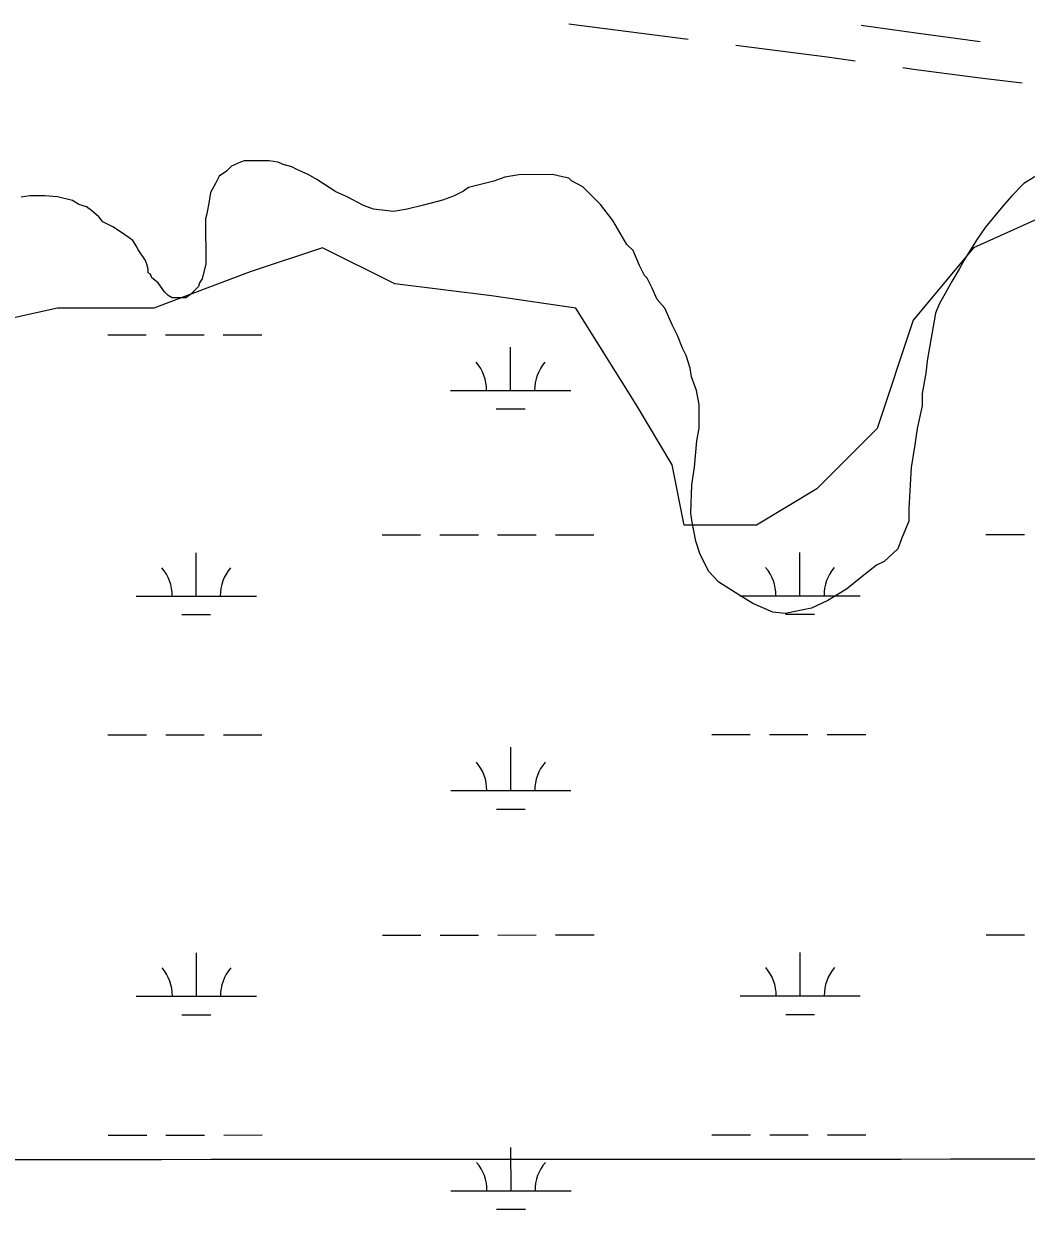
# Model space of a CAD drawing. Extents: x 3279314 to 3317160, y 734079 to 759431.
# Drawn here: x 3296581 to 3297414, y 745480 to 746465 of the extents above; entities that cross this region are included whole.
import ezdxf

# ---------------------------------------------------------------- set-up
doc = ezdxf.new("R2010")
doc.units = 0
for name, color, linetype in [('V-GRID-MAJR', 7, 'Continuous'), ('V-ROAD-CNTR', 7, 'Continuous'), ('V-SITE-VEGE', 7, 'Continuous'), ('V-WETL-SWMP', 7, 'Continuous')]:
    doc.layers.add(name, color=color, linetype=linetype)

msp = doc.modelspace()

# ---------------------------------------------------------------- linework, layer by layer
at = {"layer": 'V-GRID-MAJR'}
msp.add_spline([(3283456.55, 745517.69), (3286079.77, 745517.97), (3291326.21, 745519.12), (3296572.65, 745521.02), (3301819.08, 745523.7), (3307065.52, 745527.13), (3312311.96, 745531.33), (3314935.18, 745533.71)], degree=3, dxfattribs=at)
at = {"layer": 'V-ROAD-CNTR'}
msp.add_line((3297034.09, 746465.21), (3297133.27, 746452.5), dxfattribs=at)
for points in [[(3297277.03, 746463.99), (3297324.69, 746457.24), (3297376.09, 746450.42)], [(3297172.95, 746447.41), (3297248.81, 746437.69), (3297272.09, 746434.39)], [(3297311.68, 746428.78), (3297320.61, 746427.52), (3297378.4, 746419.85), (3297410.83, 746415.95)]]:
    msp.add_lwpolyline(points, dxfattribs=at)
at = {"layer": 'V-SITE-VEGE'}
for p, q in [((3296764.18, 746351.12), (3296761.06, 746350.07)), ((3296785.02, 746351.22), (3296764.18, 746351.12)), ((3296792.32, 746350.21), (3296785.02, 746351.22)), ((3296749.63, 746342.71), (3296743.4, 746338.52)), ((3296753.78, 746346.9), (3296749.63, 746342.71)), ((3296761.06, 746350.07), (3296753.78, 746346.9)), ((3296796.5, 746348.15), (3296792.32, 746350.21)), ((3296803.8, 746346.1), (3296796.5, 746348.15)), ((3296807.98, 746344.04), (3296803.8, 746346.1)), ((3296817.38, 746339.91), (3296807.98, 746344.04)), ((3297425.94, 746340.75), (3297412.43, 746332.35)), ((3296740.3, 746332.25), (3296736.17, 746324.94)), ((3296743.4, 746338.52), (3296740.3, 746332.25)), ((3296824.69, 746335.78), (3296817.38, 746339.91)), ((3296840.37, 746325.44), (3296824.69, 746335.78)), ((3296971.63, 746334.4), (3296950.81, 746329.09)), ((3296980.99, 746337.57), (3296971.63, 746334.4)), ((3296992.44, 746339.71), (3296980.99, 746337.57)), ((3297020.58, 746339.85), (3296992.44, 746339.71)), ((3297028.92, 746337.8), (3297020.58, 746339.85)), ((3297034.14, 746336.78), (3297028.92, 746337.8)), ((3297036.24, 746334.71), (3297034.14, 746336.78)), ((3297045.64, 746329.55), (3297036.24, 746334.71)), ((3297412.43, 746332.35), (3297402.06, 746321.87)), ((3296586.12, 746322.13), (3296578.83, 746321.06)), ((3296598.63, 746322.19), (3296586.12, 746322.13)), ((3296609.05, 746321.2), (3296598.63, 746322.19)), ((3296621.57, 746318.13), (3296609.05, 746321.2)), ((3296736.17, 746324.94), (3296735.16, 746317.64)), ((3296849.77, 746321.31), (3296840.37, 746325.44)), ((3296863.35, 746314.08), (3296849.77, 746321.31)), ((3296938.34, 746321.74), (3296928.98, 746318.57)), ((3296946.66, 746325.94), (3296938.34, 746321.74)), ((3296950.81, 746329.09), (3296946.66, 746325.94)), ((3297060.3, 746315.03), (3297045.64, 746329.55)), ((3297402.06, 746321.87), (3297394.81, 746313.5)), ((3296626.8, 746315.03), (3296621.57, 746318.13)), ((3296633.06, 746312.98), (3296626.8, 746315.03)), ((3296637.24, 746309.87), (3296633.06, 746312.98)), ((3296735.16, 746317.64), (3296733.13, 746307.2)), ((3296871.7, 746310.99), (3296863.35, 746314.08)), ((3296888.39, 746308.99), (3296871.7, 746310.99)), ((3296899.84, 746311.13), (3296888.39, 746308.99)), ((3296913.37, 746314.32), (3296899.84, 746311.13)), ((3296928.98, 746318.57), (3296913.37, 746314.32)), ((3297070.78, 746301.53), (3297060.3, 746315.03)), ((3297394.81, 746313.5), (3297380.3, 746295.72)), ((3296643.52, 746304.69), (3296637.24, 746309.87)), ((3296646.67, 746300.54), (3296643.52, 746304.69)), ((3296733.13, 746307.2), (3296732.1, 746303.03)), ((3296732.1, 746303.03), (3296732.28, 746265.52)), ((3297082.34, 746281.79), (3297070.78, 746301.53)), ((3296655.02, 746296.41), (3296646.67, 746300.54)), ((3296661.29, 746292.27), (3296655.02, 746296.41)), ((3296668.61, 746287.1), (3296661.29, 746292.27)), ((3297380.3, 746295.72), (3297373.06, 746285.26)), ((3296671.75, 746285.03), (3296668.61, 746287.1)), ((3296674.9, 746279.83), (3296671.75, 746285.03)), ((3297087.58, 746276.6), (3297082.34, 746281.79)), ((3297373.06, 746285.26), (3297363.75, 746270.63)), ((3296675.95, 746277.75), (3296674.9, 746279.83)), ((3296682.25, 746268.41), (3296675.95, 746277.75)), ((3297092.85, 746264.12), (3297087.58, 746276.6)), ((3296683.31, 746265.28), (3296682.25, 746268.41)), ((3296684.37, 746261.12), (3296683.31, 746265.28)), ((3296732.28, 746265.52), (3296729.22, 746253)), ((3297097.05, 746255.81), (3297092.85, 746264.12)), ((3297363.75, 746270.63), (3297358.58, 746261.23)), ((3296684.38, 746257.99), (3296684.37, 746261.12)), ((3296686.47, 746256.96), (3296684.38, 746257.99)), ((3296687.53, 746253.84), (3296686.47, 746256.96)), ((3296692.76, 746249.7), (3296687.53, 746253.84)), ((3296729.22, 746253), (3296727.15, 746249.86)), ((3297099.15, 746253.73), (3297097.05, 746255.81)), ((3297103.35, 746245.41), (3297099.15, 746253.73)), ((3297358.58, 746261.23), (3297352.38, 746250.78)), ((3296698.01, 746242.43), (3296692.76, 746249.7)), ((3296701.15, 746239.32), (3296698.01, 746242.43)), ((3296726.12, 746246.73), (3296719.9, 746240.45)), ((3296727.15, 746249.86), (3296726.12, 746246.73)), ((3297107.57, 746236.06), (3297103.35, 746245.41)), ((3297348.25, 746243.46), (3297342.05, 746231.97)), ((3297352.38, 746250.78), (3297348.25, 746243.46)), ((3296704.28, 746237.25), (3296701.15, 746239.32)), ((3296715.74, 746237.3), (3296704.28, 746237.25)), ((3296719.9, 746240.45), (3296715.74, 746237.3)), ((3297113.85, 746228.79), (3297107.57, 746236.06)), ((3297342.05, 746231.97), (3297338.96, 746224.66)), ((3297120.18, 746214.23), (3297113.85, 746228.79)), ((3297338.96, 746224.66), (3297331.86, 746185.03)), ((3297124.39, 746205.92), (3297120.18, 746214.23)), ((3297128.6, 746195.52), (3297124.39, 746205.92)), ((3297131.76, 746189.28), (3297128.6, 746195.52)), ((3297134.94, 746178.87), (3297131.76, 746189.28)), ((3297331.86, 746185.03), (3297330.87, 746174.6)), ((3297136.01, 746171.58), (3297134.94, 746178.87)), ((3297330.87, 746174.6), (3297327.82, 746157.91)), ((3297140.23, 746160.14), (3297136.01, 746171.58)), ((3297142.38, 746148.69), (3297140.23, 746160.14)), ((3297327.82, 746157.91), (3297327.87, 746147.49)), ((3297142.47, 746128.89), (3297142.38, 746148.69)), ((3297327.87, 746147.49), (3297323.79, 746128.72)), ((3297140.44, 746118.46), (3297142.47, 746128.89)), ((3297323.79, 746128.72), (3297321.77, 746115.16)), ((3297138.46, 746096.57), (3297140.44, 746118.46)), ((3297321.77, 746115.16), (3297318.73, 746096.39)), ((3297136.44, 746081.97), (3297138.46, 746096.57)), ((3297318.73, 746096.39), (3297317.76, 746081.8)), ((3297135.52, 746058), (3297136.44, 746081.97)), ((3297317.76, 746081.8), (3297316.82, 746061.99)), ((3297136.59, 746050.71), (3297135.52, 746058)), ((3297316.82, 746061.99), (3297316.86, 746051.57)), ((3297139.79, 746035.09), (3297136.59, 746050.71)), ((3297316.86, 746051.57), (3297310.68, 746036.95)), ((3297142.97, 746024.69), (3297139.79, 746035.09)), ((3297310.68, 746036.95), (3297307.6, 746028.6)), ((3297307.6, 746028.6), (3297296.18, 746018.13)), ((3297150.33, 746010.13), (3297142.97, 746024.69)), ((3297296.18, 746018.13), (3297289.95, 746014.97)), ((3297158.71, 746000.8), (3297150.33, 746010.13)), ((3297289.95, 746014.97), (3297276.45, 746004.49)), ((3297175.44, 745990.45), (3297158.71, 746000.8)), ((3297276.45, 746004.49), (3297265.03, 745995.05)), ((3297186.94, 745983.21), (3297175.44, 745990.45)), ((3297249.45, 745985.6), (3297235.93, 745979.28)), ((3297265.03, 745995.05), (3297249.45, 745985.6)), ((3297203.64, 745976), (3297186.94, 745983.21)), ((3297214.07, 745975.01), (3297203.64, 745976)), ((3297235.93, 745979.28), (3297214.07, 745975.01))]:
    msp.add_line(p, q, dxfattribs=at)
at = {"layer": 'V-WETL-SWMP'}
for p, q in [((3296650.84, 746206.6), (3296682.84, 746206.62)), ((3296698.84, 746206.62), (3296730.84, 746206.64)), ((3296746.84, 746206.65), (3296778.84, 746206.67)), ((3296985.71, 746160.34), (3296985.69, 746196.34)), ((3296935.71, 746160.32), (3297035.71, 746160.37)), ((3296973.71, 746144.9), (3296997.71, 746144.92)), ((3296878.92, 746040.22), (3296910.92, 746040.23)), ((3296926.92, 746040.24), (3296958.92, 746040.26)), ((3296974.92, 746040.26), (3297006.92, 746040.28)), ((3297022.92, 746040.29), (3297054.92, 746040.31)), ((3297380.83, 746040.47), (3297412.83, 746040.49)), ((3296724.36, 745989.39), (3296724.34, 746025.39)), ((3297226.26, 745989.65), (3297226.25, 746025.65)), ((3296674.36, 745989.37), (3296774.36, 745989.42)), ((3297176.26, 745989.62), (3297276.26, 745989.68)), ((3296712.36, 745973.96), (3296736.36, 745973.97)), ((3297214.27, 745974.21), (3297238.27, 745974.23)), ((3296651.01, 745873.93), (3296683.01, 745873.94)), ((3296699.01, 745873.95), (3296731.01, 745873.97)), ((3296747.01, 745873.97), (3296779.01, 745873.99)), ((3297152.92, 745874.18), (3297184.92, 745874.2)), ((3297200.92, 745874.21), (3297232.92, 745874.22)), ((3297248.92, 745874.23), (3297280.92, 745874.25)), ((3296985.88, 745827.67), (3296985.86, 745863.67)), ((3296935.88, 745827.64), (3297035.88, 745827.69)), ((3296973.88, 745812.23), (3296997.88, 745812.24)), ((3296879.09, 745707.54), (3296911.09, 745707.56)), ((3296927.09, 745707.56), (3296959.09, 745707.58)), ((3296975.09, 745707.59), (3297007.09, 745707.61)), ((3297023.09, 745707.61), (3297055.09, 745707.63)), ((3297381, 745707.8), (3297413, 745707.81)), ((3296724.53, 745656.72), (3296724.51, 745692.72)), ((3297226.43, 745656.98), (3297226.42, 745692.98)), ((3296674.53, 745656.69), (3296774.53, 745656.75)), ((3297176.43, 745656.95), (3297276.43, 745657)), ((3296712.53, 745641.28), (3296736.53, 745641.29)), ((3297214.44, 745641.54), (3297238.44, 745641.55)), ((3296651.18, 745541.25), (3296683.18, 745541.27)), ((3296699.18, 745541.27), (3296731.18, 745541.29)), ((3296747.18, 745541.3), (3296779.18, 745541.32)), ((3297153.08, 745541.51), (3297185.08, 745541.52)), ((3297201.08, 745541.53), (3297233.08, 745541.55)), ((3297249.08, 745541.55), (3297281.08, 745541.57)), ((3296986.04, 745494.99), (3296986.03, 745530.99)), ((3296936.04, 745494.97), (3297036.04, 745495.02)), ((3296974.05, 745479.55), (3296998.05, 745479.57))]:
    msp.add_line(p, q, dxfattribs=at)
msp.add_lwpolyline([(3297570.99, 746369.25), (3297370.58, 746278.99), (3297320.47, 746218.82), (3297290.41, 746128.57), (3297240.31, 746078.42), (3297190.21, 746048.34), (3297130.08, 746048.34), (3297120.06, 746098.48), (3297090, 746148.62), (3297039.9, 746228.85), (3296969.75, 746238.88), (3296889.58, 746248.91), (3296829.46, 746278.99), (3296769.34, 746258.94), (3296689.17, 746228.85), (3296609.01, 746228.85), (3296518.82, 746208.8)], dxfattribs=at)
msp.add_lwpolyline([(3297570.99, 746369.25), (3297370.58, 746278.99), (3297320.47, 746218.82), (3297290.41, 746128.57), (3297240.31, 746078.42), (3297190.21, 746048.34), (3297130.08, 746048.34), (3297120.06, 746098.48), (3297090, 746148.62), (3297039.9, 746228.85), (3296969.75, 746238.88), (3296889.58, 746248.91), (3296829.46, 746278.99), (3296769.34, 746258.94), (3296689.17, 746228.85), (3296609.01, 746228.85), (3296518.82, 746208.8)], dxfattribs=at)
for centre, start, end in [((3296930.46, 746160.79), 359.25735, 40.801), ((3297040.95, 746160.84), 139.25734, 180.801), ((3296669.11, 745989.84), 359.25735, 40.801), ((3296779.6, 745989.9), 139.25734, 180.801), ((3297171.02, 745990.1), 359.25735, 40.801), ((3297281.51, 745990.15), 139.25734, 180.801), ((3296930.63, 745828.11), 359.25735, 40.801), ((3297041.12, 745828.17), 139.25734, 180.801), ((3296669.28, 745657.17), 359.25735, 40.801), ((3296779.77, 745657.22), 139.25734, 180.801), ((3297171.19, 745657.42), 359.25735, 40.801), ((3297281.68, 745657.48), 139.25734, 180.801), ((3296930.8, 745495.44), 359.25735, 40.801), ((3297041.29, 745495.49), 139.25734, 180.801)]:
    msp.add_arc(centre, 35.25, start, end, dxfattribs=at)

doc.saveas('drawing.dxf')
